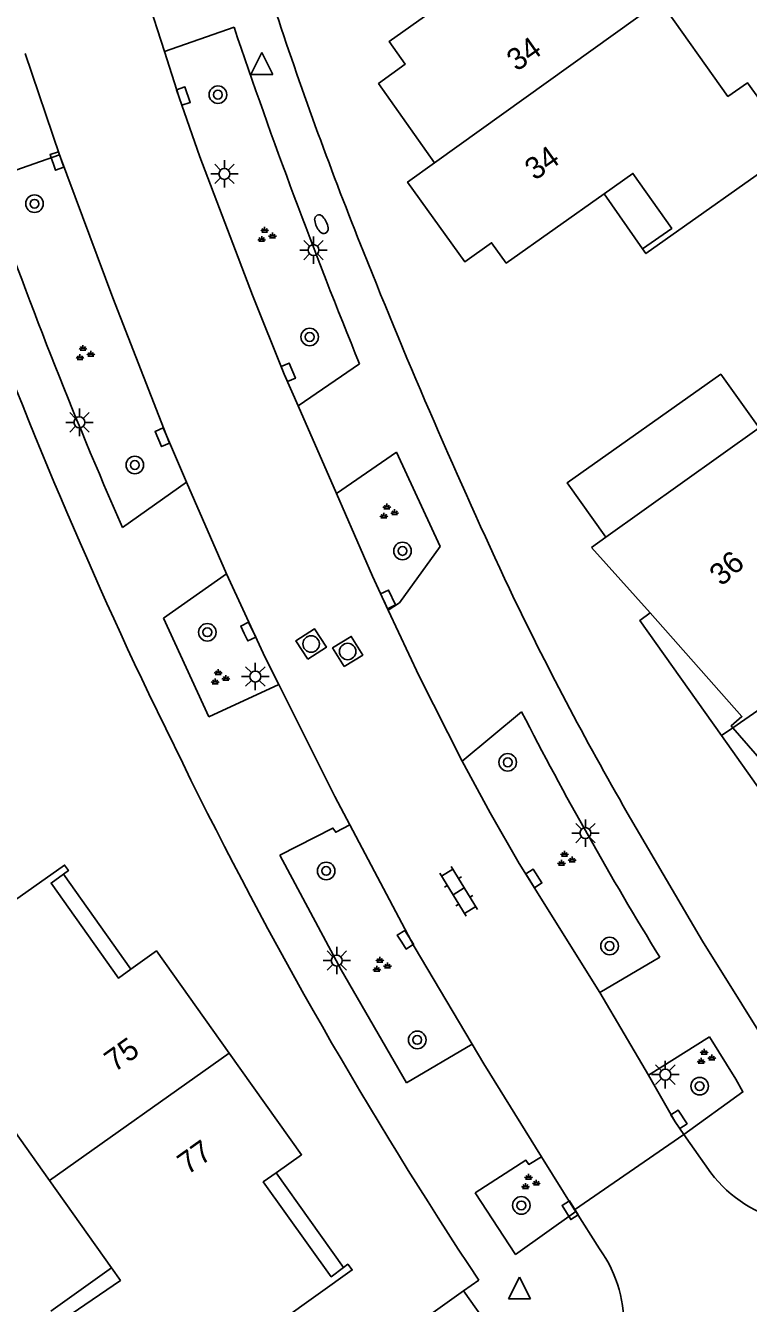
# Model space of a CAD drawing. Extents: x 124000 to 128010, y 398999 to 403000.
# Drawn here: x 126844.4 to 126877.4, y 399899.7 to 399957.9 of the extents above; entities that cross this region are included whole.
import ezdxf

# ---------------------------------------------------------------- set-up
doc = ezdxf.new("R2010")
doc.units = 0
for name, color, linetype in [('gg-afsc-hekwerk', 7, 'Continuous'), ('gg-anno-huisnummerreeks BGT', 7, 'Continuous'), ('gg-bbg-hoofdgebouw', 7, 'Continuous'), ('gg-bbg-luifel en loopbrug', 7, 'Continuous'), ('gg-bbg-onder overbouw', 7, 'Continuous'), ('gg-bbg-pand overbouw', 7, 'Continuous'), ('gg-bbg-tussenscheiding', 7, 'Continuous'), ('gg-bbg-tussenscheiding niveau 01', 7, 'Continuous'), ('gg-knt-verharding', 7, 'Continuous'), ('gg-knt-verharding nz', 7, 'Continuous'), ('gt-grn-weggrens', 7, 'Continuous'), ('gt-symb-boom', 7, 'Continuous'), ('gt-symb-brandkraan', 7, 'Continuous'), ('gt-symb-groenvak', 7, 'Continuous'), ('gt-symb-klinker verharding', 7, 'Continuous'), ('gt-symb-kolk', 7, 'Continuous'), ('gt-symb-lichtmast', 7, 'Continuous'), ('gt-symb-rioolschacht', 7, 'Continuous'), ('gt-symb-waterafsluiter', 7, 'Continuous')]:
    doc.layers.add(name, color=color, linetype=linetype)

# ---------------------------------------------------------------- blocks, each defined once
blk = doc.blocks.new('gt0-KOLK')
at = {"layer": 'gt-symb-kolk'}
blk.add_lwpolyline([(0, 0), (0.375, 0), (0.375, 0.4), (-0.375, 0.4), (-0.375, 0), (0, 0)], dxfattribs=at)
blk = doc.blocks.new('gt0-BOOM')
at = {"layer": 'gt-symb-boom'}
for radius in [0.4, 0.2]:
    blk.add_circle((0, 0), radius, dxfattribs=at)
blk = doc.blocks.new('gt0-LMAST')
at = {"layer": 'gt-symb-lichtmast'}
for p, q in [((-0.005, 0.246), (-0.005, 0.621)), ((-0.182, 0.173), (-0.447, 0.438)), ((0.172, 0.173), (0.437, 0.438)), ((-0.255, -0.004), (-0.63, -0.004)), ((-0.182, -0.181), (-0.447, -0.446)), ((-0.005, -0.254), (-0.005, -0.629)), ((0.437, -0.446), (0.172, -0.181)), ((0.245, -0.004), (0.62, -0.004))]:
    blk.add_line(p, q, dxfattribs=at)
blk.add_circle((-0.005, -0.004), 0.25, dxfattribs=at)
blk = doc.blocks.new('gt0-GRVAK')
at = {"layer": 'gt-symb-groenvak'}
for p, q in [((-0.11, 0.189), (-0.228, 0.24)), ((-0.182, 0.153), (0.088, 0.153)), ((-0.091, 0.211), (-0.156, 0.322)), ((-0.047, 0.214), (-0.047, 0.393)), ((-0.004, 0.211), (0.061, 0.322)), ((0.015, 0.189), (0.133, 0.24)), ((0.262, -0.052), (0.197, 0.059)), ((0.305, -0.049), (0.305, 0.13)), ((0.349, -0.052), (0.414, 0.059)), ((-0.245, -0.228), (-0.363, -0.177)), ((-0.318, -0.264), (-0.047, -0.264)), ((-0.226, -0.206), (-0.291, -0.095)), ((-0.183, -0.203), (-0.183, -0.024)), ((-0.139, -0.206), (-0.074, -0.095)), ((-0.12, -0.228), (-0.002, -0.177)), ((0.243, -0.074), (0.125, -0.023)), ((0.17, -0.11), (0.441, -0.11)), ((0.368, -0.074), (0.486, -0.023))]:
    blk.add_line(p, q, dxfattribs=at)
blk = doc.blocks.new('gt0-BR')
at = {"layer": 'gt-symb-brandkraan'}
for centre, radius, start, end in [((-0.244, 0), 0.206, 107.56694, 252.43307), ((0.599, -2.664), 3, 106.89205, 107.56694), ((0, -0.691), 0.938, 73.10799, 106.89205), ((-0.599, -2.664), 3, 72.43309, 73.10799), ((0.244, 0), 0.206, 287.56695, 72.43309), ((0.599, 2.664), 3, 252.43307, 253.10797), ((0, 0.691), 0.938, 253.10797, 286.89206), ((-0.599, 2.664), 3, 286.89206, 287.56695)]:
    blk.add_arc(centre, radius, start, end, dxfattribs=at)
blk = doc.blocks.new('gt0-WAFSL')
at = {"layer": 'gt-symb-waterafsluiter'}
for p, q in [((-0.5, -0.333), (0, 0.667)), ((0, 0.667), (0.5, -0.333)), ((0.5, -0.333), (-0.5, -0.333))]:
    blk.add_line(p, q, dxfattribs=at)
blk = doc.blocks.new('gt0-KL1')
at = {"layer": 'gt-symb-klinker verharding'}
for p, q in [((-1.15, 0.3), (1.15, 0.3)), ((-1, -0.3), (-1, 0.3)), ((-0.5, 0.3), (-0.5, 0.45)), ((0, -0.3), (0, 0.3)), ((0.5, 0.3), (0.5, 0.45)), ((1, -0.3), (1, 0.3)), ((-1.15, -0.3), (1.15, -0.3)), ((-0.5, -0.45), (-0.5, -0.3)), ((0.5, -0.45), (0.5, -0.3))]:
    blk.add_line(p, q, dxfattribs=at)
blk = doc.blocks.new('gt0-RS')
at = {"layer": 'gt-symb-rioolschacht'}
blk.add_lwpolyline([(-0.5, -0.5), (0.5, -0.5), (0.5, 0.5), (-0.5, 0.5)], close=True, dxfattribs=at)
blk.add_circle((0, 0), 0.375, dxfattribs=at)

msp = doc.modelspace()

# ---------------------------------------------------------------- linework, layer by layer
at = {"layer": 'gg-afsc-hekwerk'}
for p, q in [((126864.393, 399900.234), (126865.085, 399900.724)), ((126846.12, 399887.288), (126864.393, 399900.234))]:
    msp.add_line(p, q, dxfattribs=at)
at = {"layer": 'gg-bbg-hoofdgebouw'}
for p, q in [((126870.871, 399934.57), (126877.854, 399939.549)), ((126870.216, 399934.103), (126870.871, 399934.57)), ((126872.887, 399931.121), (126870.216, 399934.103)), ((126845.528, 399905.27), (126842.737, 399909.201)), ((126845.528, 399905.27), (126848.361, 399901.28))]:
    msp.add_line(p, q, dxfattribs=at)
for points in [[(126865.576, 399960.397), (126861.007, 399957.16), (126861.727, 399956.116), (126860.526, 399955.24), (126863.065, 399951.622)], [(126873.348, 399958.988), (126876.434, 399954.65), (126877.326, 399955.268), (126879.48, 399952.299)], [(126879.48, 399952.299), (126872.701, 399947.494), (126872.551, 399947.713)], [(126870.792, 399950.213), (126866.335, 399947.062), (126865.671, 399947.988), (126864.452, 399947.114), (126861.846, 399950.748), (126863.065, 399951.622)], [(126872.551, 399947.713), (126873.873, 399948.64), (126872.11, 399951.145), (126870.792, 399950.213)], [(126837.222, 399911.076), (126836.978, 399910.898), (126836.786, 399911.165), (126841.045, 399914.001), (126840.27, 399915.047), (126839.199, 399914.235), (126838.967, 399914.517), (126846.22, 399919.631), (126846.397, 399919.38), (126846.174, 399919.219)], [(126846.174, 399919.219), (126845.606, 399918.81), (126848.677, 399914.482), (126849.246, 399914.89)], [(126849.246, 399914.89), (126850.407, 399915.723), (126853.723, 399911.064)], [(126855.862, 399905.621), (126857.016, 399906.437), (126853.723, 399911.064)], [(126858.927, 399901.301), (126858.368, 399900.879), (126855.271, 399905.203), (126855.862, 399905.621)], [(126848.361, 399901.28), (126848.766, 399900.709), (126846.516, 399899.168), (126848.854, 399895.939), (126848.273, 399895.549)], [(126856.109, 399898.898), (126859.32, 399901.193), (126859.12, 399901.446), (126858.927, 399901.301)]]:
    msp.add_lwpolyline(points, dxfattribs=at)
at = {"layer": 'gg-bbg-luifel en loopbrug'}
for p, q in [((126872.551, 399947.713), (126870.792, 399950.213)), ((126846.174, 399919.219), (126849.246, 399914.89)), ((126858.927, 399901.301), (126855.862, 399905.621)), ((126848.361, 399901.28), (126845.597, 399899.318))]:
    msp.add_line(p, q, dxfattribs=at)
msp.add_lwpolyline([(126870.871, 399934.57), (126869.107, 399937.044), (126876.111, 399941.993), (126877.854, 399939.549)], dxfattribs=at)
at = {"layer": 'gg-bbg-onder overbouw'}
msp.add_line((126880.928, 399920.957), (126876.653, 399925.887), dxfattribs=at)
msp.add_lwpolyline([(126876.653, 399925.887), (126876.581, 399925.97), (126877.072, 399926.396), (126872.887, 399931.121)], dxfattribs=at)
at = {"layer": 'gg-bbg-pand overbouw'}
for points in [[(126876.139, 399925.53), (126872.418, 399930.775), (126872.887, 399931.121)], [(126880.928, 399920.957), (126879.891, 399920.24), (126876.139, 399925.53)]]:
    msp.add_lwpolyline(points, dxfattribs=at)
at = {"layer": 'gg-bbg-tussenscheiding'}
for p, q in [((126863.065, 399951.622), (126873.348, 399958.988)), ((126885.046, 399931.716), (126876.653, 399925.887)), ((126853.723, 399911.064), (126845.528, 399905.27))]:
    msp.add_line(p, q, dxfattribs=at)
at = {"layer": 'gg-bbg-tussenscheiding niveau 01'}
msp.add_line((126876.653, 399925.887), (126876.139, 399925.53), dxfattribs=at)
at = {"layer": 'gg-knt-verharding'}
for p, q in [((126850.768, 399956.702), (126849.641, 399960.193)), ((126853.938, 399957.812), (126850.768, 399956.702)), ((126845.989, 399951.991), (126844.419, 399956.61)), ((126842.655, 399950.83), (126845.989, 399951.991)), ((126856.857, 399940.555), (126859.654, 399942.473)), ((126856.857, 399940.555), (126858.6, 399936.555)), ((126861.345, 399938.447), (126858.6, 399936.555)), ((126863.326, 399934.144), (126861.345, 399938.447)), ((126851.777, 399937.074), (126848.865, 399935.015)), ((126853.597, 399932.904), (126851.777, 399937.074)), ((126850.719, 399930.878), (126853.597, 399932.904)), ((126852.793, 399926.383), (126850.719, 399930.878)), ((126851.6, 399924.27), (126850.056, 399927.43)), ((126855.977, 399927.853), (126852.793, 399926.383)), ((126867.039, 399926.61), (126864.336, 399924.365)), ((126870.599, 399913.831), (126873.331, 399915.438)), ((126870.599, 399913.831), (126872.814, 399910.056)), ((126875.599, 399911.803), (126872.814, 399910.056)), ((126876.802, 399909.877), (126875.599, 399911.803)), ((126864.779, 399911.475), (126861.798, 399909.719)), ((126872.814, 399910.056), (126874.035, 399907.94)), ((126874.43, 399907.353), (126874.035, 399907.94)), ((126869.452, 399903.934), (126874.43, 399907.353)), ((126867.949, 399906.344), (126869.452, 399903.934))]:
    msp.add_line(p, q, dxfattribs=at)
for points in [[(126856.857, 399940.555), (126856.225, 399942.006), (126854.778, 399945.596), (126852.387, 399951.895), (126851.445, 399954.603), (126850.768, 399956.702)], [(126851.777, 399937.074), (126850.859, 399939.202), (126848.421, 399945.474), (126845.989, 399951.991)], [(126858.6, 399936.555), (126860.24, 399932.79), (126860.964, 399931.245)], [(126860.964, 399931.245), (126861.468, 399931.574), (126863.326, 399934.144)], [(126853.597, 399932.904), (126855.353, 399929.096), (126855.977, 399927.853)], [(126864.336, 399924.365), (126862.37, 399928.245), (126860.964, 399931.245)], [(126855.977, 399927.853), (126858.533, 399922.757), (126859.217, 399921.466)], [(126864.336, 399924.365), (126865.604, 399922.019), (126866.919, 399919.7), (126870.599, 399913.831)], [(126871.85, 399922.02), (126875.278, 399916.174), (126878.864, 399910.424)], [(126856.023, 399920.085), (126858.44, 399921.317), (126858.574, 399921.129), (126859.217, 399921.466)], [(126859.217, 399921.466), (126862.151, 399915.927), (126864.779, 399911.475)], [(126861.798, 399909.719), (126858.826, 399914.855), (126856.023, 399920.085)], [(126864.779, 399911.475), (126865.31, 399910.575), (126867.949, 399906.344)], [(126874.43, 399907.353), (126877.119, 399909.298), (126876.802, 399909.877)], [(126867.949, 399906.344), (126867.366, 399905.995), (126867.23, 399906.185), (126864.918, 399904.701)], [(126864.918, 399904.701), (126866.763, 399901.895), (126869.504, 399903.853)]]:
    msp.add_lwpolyline(points, dxfattribs=at)
for centre, radius, start, end in [((127034.686, 400017.648), 188.372, 198.31703, 201.84103), ((127103.779, 400042.179), 263.701, 198.65903, 202.21627), ((127035.271, 400017.337), 203.775, 199.04889, 203.82753), ((127060.915, 400027.435), 233.372, 199.43022, 205.37383), ((127125.134, 400053.362), 285.614, 201.74074, 205.09716), ((127001.25, 399996.612), 149.36, 205.53987, 209.961), ((127014.491, 400002.296), 165.742, 207.17116, 211.60472), ((127040.268, 400016.687), 210.087, 206.09751, 213.50278)]:
    msp.add_arc(centre, radius, start, end, dxfattribs=at)
at = {"layer": 'gg-knt-verharding nz'}
for p, q in [((126875.656, 399905.615), (126874.43, 399907.353)), ((126869.452, 399903.934), (126869.504, 399903.853)), ((126869.504, 399903.853), (126870.591, 399902.145))]:
    msp.add_line(p, q, dxfattribs=at)
for centre, radius, start, end in [((126880.356, 399909.166), 5.89, 217.07362, 298.28698), ((126865.838, 399898.738), 5.848, 316.19108, 35.63004)]:
    msp.add_arc(centre, radius, start, end, dxfattribs=at)
at = {"layer": 'gt-grn-weggrens'}
msp.add_line((126865.497, 399898.675), (126864.393, 399900.234), dxfattribs=at)

# ---------------------------------------------------------------- block references
at = {"layer": 'gt-symb-boom'}
for p in [(126853.205, 399954.73), (126844.852, 399949.763), (126857.384, 399943.692), (126849.422, 399937.859), (126861.612, 399933.945), (126852.722, 399930.24), (126866.405, 399924.316), (126858.137, 399919.367), (126871.045, 399915.946), (126862.284, 399911.669), (126875.145, 399909.563), (126867.023, 399904.13)]:
    msp.add_blockref('gt0-BOOM', p, dxfattribs=at)
at = {"layer": 'gt-symb-brandkraan', "rotation": -65.02466534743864}
msp.add_blockref('gt0-BR', (126857.918, 399948.832), dxfattribs=at)
at = {"layer": 'gt-symb-groenvak'}
for p in [(126855.381, 399948.316), (126847.106, 399942.934), (126860.95, 399935.711), (126853.266, 399928.161), (126869.036, 399919.891), (126860.623, 399915.061), (126875.396, 399910.87), (126867.402, 399905.171)]:
    msp.add_blockref('gt0-GRVAK', p, dxfattribs=at)
at = {"layer": 'gt-symb-klinker verharding', "rotation": -58.66279427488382}
msp.add_blockref('gt0-KL1', (126864.169, 399918.438), dxfattribs=at)
at = {"layer": 'gt-symb-kolk'}
for p, rotation in [((126851.445, 399954.603), -70.85862620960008), ((126846.065, 399951.778), 109.3955283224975), ((126856.225, 399942.006), -67.61363443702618), ((126850.859, 399939.202), 113.13090948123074), ((126860.774, 399931.651), -64.71651982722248), ((126854.404, 399930.183), -64.71651982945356), ((126867.425, 399918.917), -57.24756055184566), ((126861.578, 399916.126), -57.24756055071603), ((126874.035, 399907.94), -56.42118627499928), ((126869.418, 399904.016), 121.59249156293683)]:
    msp.add_blockref('gt0-KOLK', p, dxfattribs=dict(at, rotation=rotation))
at = {"layer": 'gt-symb-lichtmast'}
for p in [(126853.507, 399951.126), (126857.564, 399947.654), (126846.902, 399939.808), (126854.913, 399928.228), (126869.948, 399921.096), (126858.624, 399915.288), (126873.588, 399910.091)]:
    msp.add_blockref('gt0-LMAST', p, dxfattribs=at)
at = {"layer": 'gt-symb-rioolschacht'}
for p, rotation in [((126857.452, 399929.708), 32.87978190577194), ((126859.116, 399929.364), 31.464873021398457)]:
    msp.add_blockref('gt0-RS', p, dxfattribs=dict(at, rotation=rotation))
at = {"layer": 'gt-symb-waterafsluiter'}
for p in [(126855.204, 399955.978), (126866.946, 399900.2)]:
    msp.add_blockref('gt0-WAFSL', p, dxfattribs=at)

# ---------------------------------------------------------------- texts
at = {"layer": 'gg-anno-huisnummerreeks BGT'}
for s, rotation, p in [('34', 35.3, (126866.816, 399955.761)), ('34', 35.4, (126867.64, 399950.792)), ('36', 41.5, (126876.144, 399932.304)), ('75', 35.4, (126848.495, 399910.173)), ('77', 35.4, (126851.823, 399905.497))]:
    msp.add_text(s, height=1, rotation=rotation, dxfattribs=at).set_placement(p)

doc.saveas('drawing.dxf')
